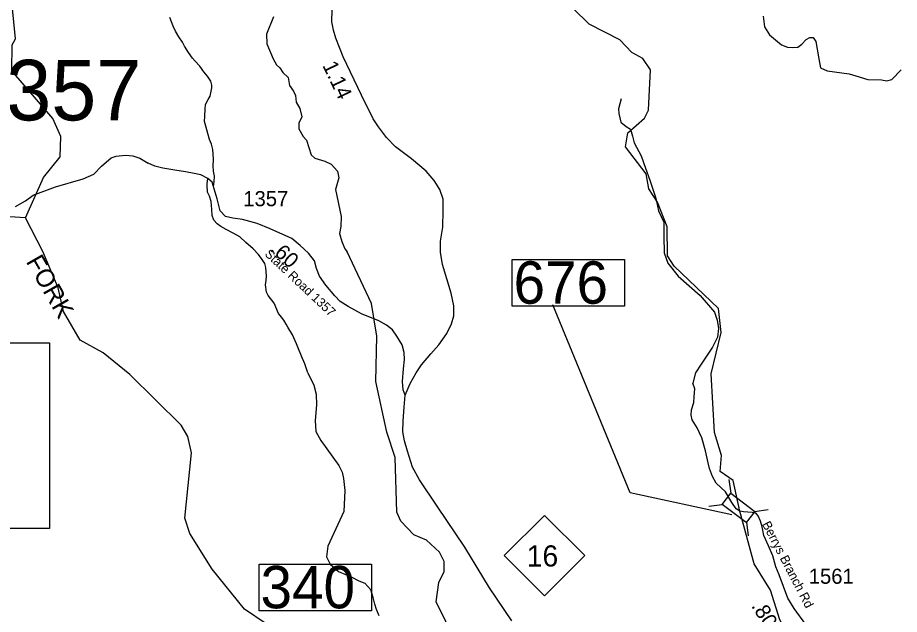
# Model space of a CAD drawing. Extents: x 1248224 to 1454986, y 825081 to 985870.
# Drawn here: x 1311587 to 1318874, y 923478 to 928409 of the extents above; entities that cross this region are included whole.
import ezdxf

# ---------------------------------------------------------------- set-up
doc = ezdxf.new("R2010")
doc.units = 0
for name, color, linetype in [('Exist Hydrographic Creek Single Shore', 7, 'Continuous'), ('Exist Hydrographic Creek Single Shore Label', 7, 'Continuous'), ('Exist Hydrographic Misc Water Feature', 7, 'Continuous'), ('Exist Road Non-System Type 51', 7, 'Continuous'), ('Exist Road Primary NC Attributed', 7, 'Continuous'), ('Exist Road Primary NC Mileage Hundredths English Label', 7, 'Continuous'), ('Exist Road Primary NC Shield CELL', 7, 'Continuous'), ('Exist Road Primary NC Shield Number Label', 7, 'Continuous'), ('Exist Road Secondary Mileage Hundredths English Label', 7, 'Continuous'), ('Exist Road Secondary Structure Standard Bridge CELL', 7, 'Continuous'), ('Exist Road Secondary Structure Standard Bridge Number Label', 7, 'Continuous'), ('Exist Road Secondary Type 41 Attributed', 7, 'Continuous'), ('Exist Road Secondary Type 51 Attributed', 7, 'Continuous'), ('Exist Road Secondary Type 51 Label', 7, 'Continuous'), ('Exist Road Secondary Type 51 Number Label', 7, 'Continuous')]:
    doc.layers.add(name, color=color, linetype=linetype)

msp = doc.modelspace()

# ---------------------------------------------------------------- linework, layer by layer
at = {"layer": 'Exist Hydrographic Creek Single Shore'}
for points in [[(1311652.5, 926755.1), (1311801.4, 927087), (1311939.4, 927258.2), (1311943.4, 927425.7), (1311879.5, 927574.6), (1311538.4, 927968.8), (1311543.4, 928185.4), (1311569.4, 928234.2), (1311536.4, 928569.7), (1311521.4, 928635.7), (1311391.4, 928795.8), (1310883.9, 929168.5), (1310804.4, 929368.9), (1310552.4, 929659.6), (1310254.3, 930115.3), (1310215.4, 930234.4), (1310210.3, 930365.8), (1310163.4, 930517.7), (1310042.3, 930677.7), (1310027.3, 930737)], [(1313642.5, 923399.6), (1313461.5, 923521.4), (1313194.4, 923851.7), (1313009.5, 924147.6), (1312970.4, 924273.1), (1313024.5, 924813.7), (1312994.4, 924948.9), (1312938.4, 925042), (1312514.5, 925460.9), (1312293.5, 925639.2), (1312104.4, 925744.8), (1311967.4, 925980.7), (1311922.4, 926175.3), (1311795.4, 926476.6), (1311652.5, 926755.1)], [(1317555.8, 924332.2), (1317500.9, 924584.4), (1317393.1, 924658.8), (1317403.4, 924789.8), (1317347, 924982.3)], [(1318619.1, 922117.1), (1318363.6, 922379), (1318251.6, 922591.5), (1318183.7, 922908), (1317887.6, 923432.6), (1317809.7, 923677.1), (1317673.6, 923896.5), (1317555.8, 924332.2)]]:
    msp.add_lwpolyline(points, dxfattribs=at)
at = {"layer": 'Exist Hydrographic Misc Water Feature'}
for points in [[(1317347, 924982.3), (1317317.5, 925466.3), (1317400.6, 925806.1), (1317380.6, 926006.7), (1317013.5, 926355.5), (1316957.6, 926441.9), (1316954.6, 926681.7), (1316875.5, 926883.5), (1316803.6, 926993.3), (1316780.5, 927118.5), (1316610.5, 927341.9), (1316630.5, 927456.4), (1316766.6, 927578.4), (1316801.5, 927643.3), (1316817.5, 927977.9), (1316753.5, 928071.1), (1316662.5, 928122.1), (1316564.5, 928225.9), (1316309.5, 928355.8), (1315787.5, 928868.5)], [(1313702.4, 928414.4), (1313643, 928272), (1313647.1, 928191.4), (1313698.4, 928069), (1313727.2, 928017.5), (1313754.5, 927993.1), (1313777.7, 927956.5), (1313822.8, 927915.4), (1313833.3, 927847.1), (1313868.2, 927802.1), (1313883.3, 927765.7), (1313890.1, 927709.7), (1313919, 927657.4), (1313937.2, 927588.9), (1313912.1, 927537), (1313911, 927490.9), (1313947.6, 927426.2), (1313974.9, 927397.7), (1314012.1, 927276.3), (1314043.5, 927247.8), (1314126.9, 927224.1), (1314178.5, 927199.1), (1314231.2, 927141.5), (1314241.9, 927085.4), (1314215.6, 926990), (1314260.5, 926766.7), (1314258.5, 926682.2), (1314247.2, 926626.5), (1314265.6, 926558), (1314292.2, 926497.7), (1314309.7, 926475.1)], [(1311652.5, 926755.1), (1311435.4, 926769.4), (1311303.4, 926804.9), (1311163.4, 926883.2), (1310895.4, 927197.1), (1310788.4, 927268.2), (1310439.4, 927308.1), (1310283.3, 927429.4), (1310107.4, 927400), (1310021.4, 927286.8), (1309985.4, 927152.9), (1309908.4, 927062.6), (1309823.4, 927015.1), (1309352.4, 927175.5), (1308396.3, 927332.6)], [(1315286.6, 923094), (1315047.5, 923581.4), (1315067.5, 923741.9), (1315111.6, 923832.9), (1315113.5, 923915.1), (1315073.5, 923991.3), (1314967.5, 924091.9), (1314860.5, 924136.7), (1314754.5, 924247.2), (1314722.5, 924323.3), (1314708.6, 924773.4), (1314638.5, 924984.9), (1314547.5, 925403.6), (1314556.5, 925777.8), (1314512.5, 926047.8), (1314309.7, 926475.1)]]:
    msp.add_lwpolyline(points, dxfattribs=at)
at = {"layer": 'Exist Road Non-System Type 51'}
for points in [[(1313206, 927013.8), (1313211.1, 927055.7), (1313214.1, 927097.7), (1313207, 927139.9), (1313202, 927184), (1313205.3, 927238), (1313202.4, 927284), (1313201.1, 927318.1), (1313190.2, 927364.3), (1313173.2, 927400.7), (1313158.2, 927451.2), (1313143.6, 927511.6), (1313132.6, 927551.8), (1313133.6, 927595.8), (1313137, 927651.8), (1313139.7, 927689.8), (1313162.8, 927731.3), (1313177.3, 927758.9), (1313184.1, 927786.7), (1313193.1, 927828.6), (1313191.6, 927850.6), (1313184.2, 927882.8), (1313157.3, 927925.6), (1313126.1, 927960.2), (1313093, 928007.1), (1313054, 928048.1), (1313032.6, 928074.6), (1312999.7, 928121.3), (1312966.9, 928172.1), (1312949.7, 928206.5), (1312918.6, 928251.4), (1312891.7, 928297.9), (1312872.7, 928338.5), (1312846.3, 928409.1)], [(1317748.2, 928421), (1317760.5, 928332.6), (1317801.1, 928266.2), (1317899.7, 928184), (1317949, 928165.5), (1317992.1, 928161.4), (1318035.2, 928165.5), (1318068.1, 928190.2), (1318103, 928227.2), (1318133.8, 928245.7), (1318160.5, 928243.6), (1318183.1, 928210.7), (1318207.8, 928068.9), (1318222.1, 927992.9), (1318277.6, 927968.2), (1318458.3, 927943.5), (1318513.8, 927929.1), (1318612.4, 927898.3), (1318727.4, 927894.2), (1318770.5, 927886), (1318811.6, 927898.3), (1318887.6, 927976.4)], [(1316575.9, 927738.1), (1316554.3, 927654.1), (1316556.7, 927615.7), (1316573.5, 927546.2), (1316616.7, 927510.2), (1316652.6, 927486.2), (1316669.4, 927428.6), (1316681.4, 927373.4), (1316741.3, 927267.9), (1316777.3, 927164.7), (1316813.2, 927066.4), (1316858.3, 926926.5), (1316867.9, 926890.6), (1316882.3, 926811.4), (1316927.9, 926720.2), (1316927.9, 926600.3), (1316930.3, 926466), (1316961.4, 926379.6), (1317045.3, 926271.7), (1317227.5, 926113.3), (1317347.1, 925975), (1317368.7, 925907.9), (1317378.3, 925840.7), (1317371.1, 925768.7), (1317330.3, 925684.8), (1317236.8, 925545.6), (1317188.9, 925474.7), (1317167.7, 925389.9)], [(1311570.3, 926848), (1311652.8, 926894.7), (1311716, 926941.5), (1311900.3, 927010.3), (1312128.4, 927076.3), (1312216.4, 927114.8), (1312279.7, 927180.9), (1312359.4, 927249.7), (1312400.6, 927263.4), (1312477.6, 927271.7), (1312540.8, 927266.2), (1312598.6, 927246.9), (1312667.2, 927207.7)], [(1313986.4, 925474.6), (1313960.5, 925547.1), (1313934, 925611.7), (1313901.7, 925686.6), (1313892.5, 925714.8), (1313858.1, 925787.7), (1313821.5, 925850.5), (1313806.1, 925877), (1313786.9, 925909.4), (1313766.9, 925933.1), (1313742.7, 925964.7), (1313707.4, 926048.5), (1313657.2, 926113.6), (1313644, 926140.9), (1313635.4, 926201.3), (1313640.4, 926237), (1313645.3, 926272.9), (1313640, 926309), (1313638.9, 926343.3), (1313629.6, 926377.5), (1313608.4, 926409.9), (1313577.2, 926450.8), (1313534.3, 926497.7), (1313473.5, 926551.1), (1313422.6, 926598.4), (1313369.2, 926627.7), (1313312, 926657), (1313266.5, 926684.2), (1313236.9, 926704.8), (1313209.7, 926735.5), (1313194.6, 926773.9), (1313191.6, 926824), (1313187.1, 926890.1), (1313172.2, 926932.4), (1313157.1, 926966.8), (1313152.4, 927025.1), (1313152.7, 927039.1), (1313159.5, 927076.8)], [(1313986.4, 925474.6), (1314034.3, 925373.3), (1314054.8, 925297), (1314056.6, 925209.5), (1314047.3, 925081.1), (1314051.1, 924988.1), (1314093.8, 924915.5), (1314242.6, 924708.9), (1314268.3, 924652.8), (1314281.3, 924600.6), (1314290.6, 924502), (1314283.9, 924328), (1314150.6, 924041.4), (1314140.7, 923952.5), (1314170.3, 923893.2), (1314239.4, 923833.9), (1314343.1, 923789.5), (1314407.3, 923754.9), (1314456.6, 923735.1), (1314505.5, 923681.2)], [(1314574, 923466.4), (1314554.2, 923517.8), (1314538.4, 923563.9), (1314526.6, 923617.9), (1314505.5, 923681.2)]]:
    msp.add_lwpolyline(points, dxfattribs=at)
at = {"layer": 'Exist Road Primary NC Attributed'}
for points in [[(1314790.5, 925288.4), (1314832.2, 925384.7), (1314881.6, 925473.3), (1314925.7, 925540.2), (1315001.2, 925631.3), (1315068.8, 925704.1), (1315133.9, 925800.4), (1315172.9, 925878.6), (1315191.1, 925946.3), (1315191.1, 926027), (1315170.3, 926131.2), (1315097.4, 926368.2), (1315081.8, 926472.4), (1315081.8, 926562), (1315100, 926676.6), (1315105.2, 926814.6), (1315102.9, 926910.3), (1315076.8, 926988.4), (1315030, 927063.9), (1314962.3, 927139.5), (1314842.6, 927241), (1314709.9, 927342.6), (1314637, 927418.1), (1314569.4, 927506.7), (1314525.6, 927573.4), (1314429.3, 927768.8), (1314278.8, 928085.3), (1314216.3, 928239), (1314198.1, 928304.1), (1314185.1, 928374.4), (1314187.7, 928476)], [(1315671.4, 923425.9), (1315487.2, 923698.9), (1315282.1, 924035), (1315054.2, 924372.7), (1314908.1, 924590.8), (1314851.7, 924693.5), (1314808.1, 924826.9), (1314785, 924911.6), (1314769.6, 924986), (1314772.2, 925078.4), (1314782.5, 925191.3), (1314790.5, 925288.4)]]:
    msp.add_lwpolyline(points, dxfattribs=at)
at = {"layer": 'Exist Road Primary NC Shield CELL'}
msp.add_lwpolyline([(1315607.5, 923963.5), (1315940.5, 924296.5), (1316273.5, 923963.5), (1315940.5, 923630.5)], close=True, dxfattribs=at)
at = {"layer": 'Exist Road Secondary Structure Standard Bridge CELL'}
for p, q in [((1317465.6, 924591.6), (1317481, 924479.5)), ((1317298.8, 924371.9), (1317411, 924387.3)), ((1317678.1, 924329.2), (1317790.2, 924344.6)), ((1317609.7, 924239.1), (1317625, 924126.9))]:
    msp.add_line(p, q, dxfattribs=at)
msp.add_lwpolyline([(1317481, 924479.5), (1317678.4, 924329.6), (1317608.4, 924237.4), (1317411, 924387.3)], close=True, dxfattribs=at)
at = {"layer": 'Exist Road Secondary Structure Standard Bridge Number Label'}
for points in [[(1315673.4, 926409.4), (1316602.3, 926409.4), (1316602.3, 926025.3), (1315673.4, 926025.3)], [(1308134.7, 925723.1), (1311850.6, 925723.1), (1311850.6, 924186.7), (1308134.7, 924186.7)], [(1313582.3, 923893), (1314511.3, 923893), (1314511.3, 923508.8), (1313582.3, 923508.8)]]:
    msp.add_lwpolyline(points, close=True, dxfattribs=at)
msp.add_lwpolyline([(1317488.9, 924300.4), (1316649, 924483), (1316010.1, 926034.8)], dxfattribs=at)
at = {"layer": 'Exist Road Secondary Type 41 Attributed'}
for points in [[(1317555.8, 924332.2), (1317525.7, 924350.2), (1317489.7, 924401.5), (1317437.8, 924490.7), (1317359.5, 924563.8), (1317328.9, 924616.7), (1317303.8, 924683.6), (1317292.7, 924731), (1317273.2, 924828.5), (1317242.5, 924937.2), (1317203.6, 925020.8), (1317162.1, 925086.2), (1317153.8, 925125.2), (1317156.5, 925167), (1317176, 925228.3), (1317178.8, 925278.5), (1317184.4, 925342.6), (1317167.7, 925389.9)], [(1318102.5, 923395.8), (1318005, 923526.8), (1317952.1, 923613.2), (1317915.9, 923707.9), (1317880, 923806.3), (1317852.2, 923870.4), (1317827.1, 923962.4), (1317793.7, 924046), (1317754.7, 924129.6), (1317740.8, 924202), (1317725.7, 924247.5), (1317707.1, 924293.7), (1317694.3, 924308.5), (1317679.6, 924316.8), (1317657.1, 924320.7), (1317587.2, 924325.8), (1317555.8, 924332.2)]]:
    msp.add_lwpolyline(points, dxfattribs=at)
at = {"layer": 'Exist Road Secondary Type 51 Attributed'}
msp.add_lwpolyline([(1314790.5, 925288.4), (1314772.6, 925333.3), (1314767.4, 925403.6), (1314775.2, 925507.8), (1314785.6, 925583.3), (1314780.4, 925643.2), (1314764.8, 925705.7), (1314720.5, 925776.1), (1314686.7, 925828.2), (1314634.7, 925867.2), (1314572.2, 925903.7), (1314429.1, 925961), (1314319.8, 926020.9), (1314252.1, 926062.6), (1314207.9, 926109.5), (1314133.1, 926199.2), (1314081, 926272.2), (1314057.6, 926337.3), (1314042, 926399.8), (1313992.5, 926462.3), (1313922.3, 926527.4), (1313854.6, 926584.7), (1313675, 926662.9), (1313565.7, 926707.1), (1313446, 926741), (1313365.3, 926751.4), (1313305.5, 926764.4), (1313261.2, 926813.9), (1313235.2, 926912.9), (1313196.2, 927048.3), (1313158.2, 927080), (1313101, 927108.7), (1313046.3, 927121.7), (1312976, 927134.7), (1312887.6, 927147.8), (1312788.7, 927166), (1312721, 927181.6), (1312667.2, 927207.7)], dxfattribs=at)

# ---------------------------------------------------------------- texts
at = {"layer": 'Exist Hydrographic Creek Single Shore Label'}
msp.add_text('FORK', height=150, rotation=299.73658, dxfattribs=at).set_placement((1311652.8, 926393.8))
at = {"layer": 'Exist Road Primary NC Mileage Hundredths English Label'}
msp.add_text('1.14', height=125, rotation=295.43434, dxfattribs=at).set_placement((1314103.8, 928014.8))
at = {"layer": 'Exist Road Primary NC Shield Number Label'}
msp.add_text('16', height=175, dxfattribs=at).set_placement((1315794.6, 923873.8))
at = {"layer": 'Exist Road Secondary Mileage Hundredths English Label'}
for s, rotation, p in [('.60', 317.17961, (1313668.4, 926487.9)), ('.80', 301.48384, (1317647, 923548.3))]:
    msp.add_text(s, height=125, rotation=rotation, dxfattribs=at).set_placement(p)
at = {"layer": 'Exist Road Secondary Structure Standard Bridge Number Label'}
for s, p in [('676', (1315685.9, 926045.1)), ('340', (1313594.8, 923528.6))]:
    msp.add_text(s, height=350, dxfattribs=at).set_placement(p)
at = {"layer": 'Exist Road Secondary Type 51 Label'}
for s, rotation, p in [('State Road 1357', 316.73412, (1313623.4, 926449.1)), ('Berrys Branch Rd', 297.53356, (1317737.1, 924224))]:
    msp.add_text(s, height=75, rotation=rotation, dxfattribs=at).set_placement(p)
at = {"layer": 'Exist Road Secondary Type 51 Number Label'}
for s, height, p in [('1357', 500, (1311121.8, 927559.9)), ('1357', 125, (1313452.2, 926850.8)), ('1561', 125, (1318125.3, 923730.9))]:
    msp.add_text(s, height=height, dxfattribs=at).set_placement(p)

doc.saveas('drawing.dxf')
